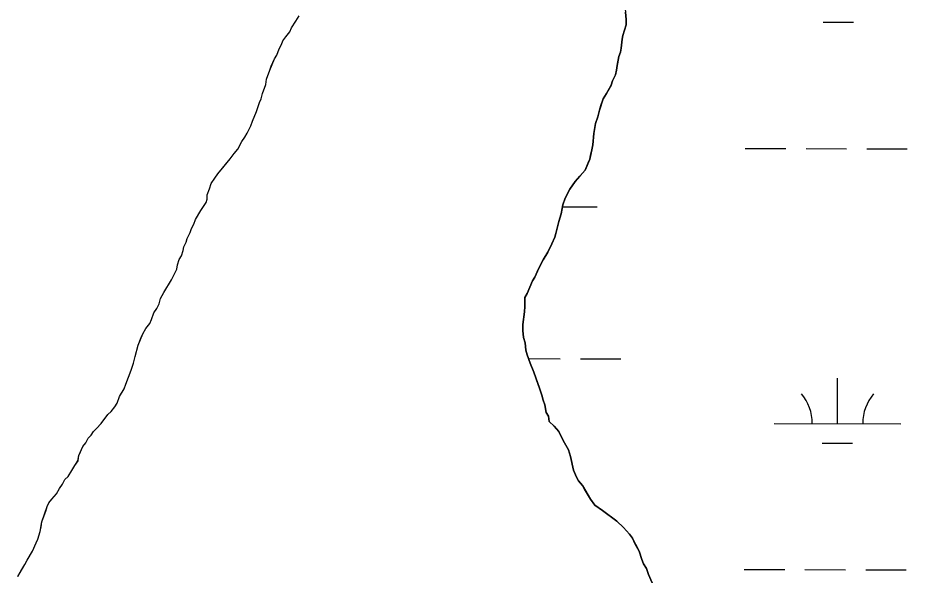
# Model space of a CAD drawing. Extents: x 3172297 to 3210190, y 958463 to 983887.
# Drawn here: x 3193632 to 3194335, y 967199 to 967639 of the extents above; entities that cross this region are included whole.
import ezdxf

# ---------------------------------------------------------------- set-up
doc = ezdxf.new("R2010")
doc.units = 0
for name, color, linetype in [('V-SITE-VEGE', 7, 'Continuous'), ('V-TOPO-SHOR', 7, 'Continuous'), ('V-WETL-SWMP', 7, 'Continuous')]:
    doc.layers.add(name, color=color, linetype=linetype)

msp = doc.modelspace()

# ---------------------------------------------------------------- linework, layer by layer
at = {"layer": 'V-SITE-VEGE'}
for p, q in [((3194111.16, 967654.84), (3194112.76, 967637.51)), ((3193851.8, 967636.25), (3193854.23, 967640.4)), ((3193848.16, 967630.91), (3193851.8, 967636.25)), ((3194112.71, 967633.33), (3194110.23, 967625)), ((3194112.76, 967637.51), (3194112.71, 967633.33)), ((3193843.9, 967623.79), (3193846.93, 967627.94)), ((3193846.93, 967627.94), (3193848.16, 967630.91)), ((3194110.23, 967625), (3194109.6, 967622.02)), ((3193838.42, 967614.3), (3193840.25, 967617.86)), ((3193840.25, 967617.86), (3193841.48, 967620.83)), ((3193841.48, 967620.83), (3193843.9, 967623.79)), ((3194109.6, 967622.02), (3194108.92, 967614.86)), ((3193836.57, 967609.54), (3193838.42, 967614.3)), ((3194108.29, 967611.88), (3194107.06, 967608.31)), ((3194108.92, 967614.86), (3194108.29, 967611.88)), ((3193831.06, 967597.66), (3193834.75, 967606.58)), ((3193834.75, 967606.58), (3193836.57, 967609.54)), ((3194107.06, 967608.31), (3194104.51, 967594.01)), ((3193828.6, 967590.52), (3193831.06, 967597.66)), ((3193827.95, 967586.35), (3193828.6, 967590.52)), ((3194104.51, 967594.01), (3194102.07, 967589.26)), ((3193825.48, 967579.21), (3193827.95, 967586.35)), ((3194100.83, 967585.69), (3194094.74, 967575.01)), ((3194102.07, 967589.26), (3194100.83, 967585.69)), ((3193824.24, 967575.05), (3193825.48, 967579.21)), ((3193820.55, 967564.94), (3193823.02, 967572.08)), ((3193823.02, 967572.08), (3193824.24, 967575.05)), ((3194094.74, 967575.01), (3194091.65, 967566.09)), ((3193817.47, 967557.21), (3193820.55, 967564.94)), ((3194091.65, 967566.09), (3194090.4, 967560.73)), ((3193816.24, 967553.64), (3193817.47, 967557.21)), ((3194088.55, 967555.37), (3194087.9, 967550.61)), ((3194090.4, 967560.73), (3194088.55, 967555.37)), ((3193811.37, 967544.74), (3193813.19, 967547.71)), ((3193813.19, 967547.71), (3193816.24, 967553.64)), ((3194087.27, 967547.63), (3194086.57, 967538.68)), ((3194087.9, 967550.61), (3194087.27, 967547.63)), ((3193805.88, 967535.25), (3193808.94, 967541.18)), ((3193808.94, 967541.18), (3193811.37, 967544.74)), ((3193802.86, 967531.7), (3193805.88, 967535.25)), ((3194086.57, 967538.68), (3194084.06, 967527.36)), ((3193790.14, 967515.72), (3193799.83, 967527.55)), ((3193799.83, 967527.55), (3193802.86, 967531.7)), ((3194084.06, 967527.36), (3194080.37, 967518.45)), ((3193787.71, 967512.16), (3193790.14, 967515.72)), ((3194080.37, 967518.45), (3194072.51, 967509.58)), ((3193783.44, 967503.85), (3193784.68, 967508.02)), ((3193784.68, 967508.02), (3193787.71, 967512.16)), ((3194072.51, 967509.58), (3194068.27, 967503.65)), ((3193781.55, 967495.51), (3193781.6, 967499.09)), ((3193781.6, 967499.09), (3193783.44, 967503.85)), ((3194068.27, 967503.65), (3194064.6, 967496.53)), ((3193776.68, 967486.61), (3193779.72, 967491.35)), ((3193779.72, 967491.35), (3193780.93, 967493.13)), ((3193780.93, 967493.13), (3193781.55, 967495.51)), ((3194064.6, 967496.53), (3194062.75, 967491.17)), ((3193772.42, 967479.49), (3193776.68, 967486.61)), ((3194062.12, 967488.2), (3194061.48, 967484.02)), ((3194062.75, 967491.17), (3194062.12, 967488.2)), ((3193771.19, 967475.92), (3193772.42, 967479.49)), ((3194059.62, 967478.07), (3194057.13, 967468.55)), ((3194061.48, 967484.02), (3194059.62, 967478.07)), ((3193768.12, 967469.39), (3193769.35, 967472.36)), ((3193769.35, 967472.36), (3193771.19, 967475.92)), ((3193765.05, 967461.66), (3193765.68, 967464.64)), ((3193765.68, 967464.64), (3193768.12, 967469.39)), ((3194056.49, 967465.57), (3194050.99, 967453.68)), ((3194057.13, 967468.55), (3194056.49, 967465.57)), ((3193762.59, 967455.12), (3193763.22, 967458.1)), ((3193763.22, 967458.1), (3193765.05, 967461.66)), ((3193759.53, 967447.99), (3193761.35, 967450.95)), ((3193761.35, 967450.95), (3193762.59, 967455.12)), ((3194050.99, 967453.68), (3194047.34, 967447.76)), ((3193757.65, 967440.24), (3193758.29, 967443.82)), ((3193758.29, 967443.82), (3193759.53, 967447.99)), ((3194047.34, 967447.76), (3194043.68, 967441.23)), ((3193753.38, 967431.93), (3193757.65, 967440.24)), ((3194043.68, 967441.23), (3194040.62, 967434.1)), ((3193747.29, 967421.85), (3193753.38, 967431.93)), ((3194038.79, 967431.13), (3194034.5, 967421.03)), ((3194040.62, 967434.1), (3194038.79, 967431.13)), ((3193744.85, 967417.1), (3193747.29, 967421.85)), ((3194034.5, 967421.03), (3194032.68, 967418.06)), ((3193743.61, 967412.93), (3193744.85, 967417.1)), ((3194032.68, 967418.06), (3194032.55, 967406.72)), ((3193739.35, 967405.82), (3193741.78, 967409.37)), ((3193741.78, 967409.37), (3193743.61, 967412.93)), ((3193736.27, 967397.49), (3193737.5, 967400.46)), ((3193737.5, 967400.46), (3193739.35, 967405.82)), ((3194032.55, 967406.72), (3194031.24, 967396.58)), ((3193730.81, 967389.19), (3193733.24, 967393.34)), ((3193733.24, 967393.34), (3193736.27, 967397.49)), ((3194031.24, 967396.58), (3194031.19, 967391.81)), ((3193727.12, 967380.28), (3193730.81, 967389.19)), ((3194031.19, 967391.81), (3194031.73, 967386.43)), ((3194031.73, 967386.43), (3194032.87, 967382.23)), ((3193724.63, 967371.35), (3193727.12, 967380.28)), ((3194032.87, 967382.23), (3194033.4, 967376.26)), ((3194033.4, 967376.26), (3194034.56, 967372.66)), ((3194034.56, 967372.66), (3194036.87, 967366.07)), ((3193721.53, 967360.63), (3193723.38, 967365.99)), ((3193723.38, 967365.99), (3193724.63, 967371.35)), ((3194036.87, 967366.07), (3194039.78, 967358.87)), ((3193717.22, 967349.34), (3193721.53, 967360.63)), ((3194039.78, 967358.87), (3194044.42, 967346.28)), ((3193712.34, 967339.84), (3193715.99, 967345.77)), ((3193715.99, 967345.77), (3193717.22, 967349.34)), ((3194044.42, 967346.28), (3194046.15, 967340.88)), ((3193710.49, 967334.48), (3193712.34, 967339.84)), ((3194046.15, 967340.88), (3194047.29, 967336.69)), ((3194047.29, 967336.69), (3194048.45, 967333.09)), ((3193705.64, 967327.97), (3193708.66, 967331.52)), ((3193708.66, 967331.52), (3193710.49, 967334.48)), ((3194048.45, 967333.09), (3194049.57, 967327.11)), ((3193697.77, 967318.51), (3193703.22, 967325.61)), ((3193703.22, 967325.61), (3193705.64, 967327.97)), ((3194049.57, 967327.11), (3194051.33, 967324.11)), ((3194051.33, 967324.11), (3194051.88, 967319.92)), ((3193694.14, 967314.37), (3193697.77, 967318.51)), ((3194051.88, 967319.92), (3194056.02, 967316.29)), ((3194056.02, 967316.29), (3194059.56, 967312.07)), ((3193687.49, 967306.68), (3193689.9, 967309.04)), ((3193689.9, 967309.04), (3193691.73, 967312)), ((3193691.73, 967312), (3193694.14, 967314.37)), ((3194059.56, 967312.07), (3194063.06, 967304.86)), ((3193683.23, 967300.16), (3193685.65, 967303.11)), ((3193685.65, 967303.11), (3193687.49, 967306.68)), ((3194063.06, 967304.86), (3194067.16, 967297.65)), ((3193680.17, 967293.02), (3193683.23, 967300.16)), ((3194067.16, 967297.65), (3194068.89, 967292.26)), ((3193677.1, 967285.3), (3193679.53, 967288.85)), ((3193679.53, 967288.85), (3193680.17, 967293.02)), ((3194068.89, 967292.26), (3194071.16, 967281.49)), ((3193671.62, 967276.4), (3193674.66, 967281.14)), ((3193674.66, 967281.14), (3193677.1, 967285.3)), ((3194071.16, 967281.49), (3194073.49, 967276.09)), ((3193667.38, 967270.47), (3193669.21, 967274.04)), ((3193669.21, 967274.04), (3193671.62, 967276.4)), ((3194073.49, 967276.09), (3194075.25, 967273.08)), ((3193662.51, 967262.77), (3193664.95, 967266.92)), ((3193664.95, 967266.92), (3193667.38, 967270.47)), ((3194075.25, 967273.08), (3194078.19, 967269.47)), ((3194078.19, 967269.47), (3194084.64, 967258.65)), ((3193658.89, 967258.63), (3193662.51, 967262.77)), ((3193650.92, 967240.8), (3193655.24, 967252.7)), ((3193655.24, 967252.7), (3193656.46, 967255.67)), ((3193656.46, 967255.67), (3193658.89, 967258.63)), ((3194084.64, 967258.65), (3194088.16, 967253.83)), ((3194088.16, 967253.83), (3194094.09, 967249.58)), ((3194094.09, 967249.58), (3194105.34, 967241.1)), ((3193649.64, 967233.06), (3193650.92, 967240.8)), ((3194105.34, 967241.1), (3194110.66, 967236.26)), ((3193647.79, 967227.1), (3193649.64, 967233.06)), ((3194110.66, 967236.26), (3194115.38, 967230.83)), ((3193643.5, 967217.6), (3193646.56, 967224.13)), ((3193646.56, 967224.13), (3193647.79, 967227.1)), ((3194115.38, 967230.83), (3194117.73, 967227.82)), ((3194117.73, 967227.82), (3194120.07, 967223.02)), ((3193639.24, 967210.48), (3193643.5, 967217.6)), ((3194120.07, 967223.02), (3194122.99, 967217.61)), ((3194122.99, 967217.61), (3194125.31, 967211.02)), ((3193637.41, 967206.92), (3193639.24, 967210.48)), ((3194125.31, 967211.02), (3194126.46, 967207.42)), ((3193631.93, 967197.43), (3193637.41, 967206.92)), ((3194126.46, 967207.42), (3194128.81, 967203.82)), ((3194128.81, 967203.82), (3194130.55, 967199.02)), ((3194130.55, 967199.02), (3194133.46, 967192.42))]:
    msp.add_line(p, q, dxfattribs=at)
at = {"layer": 'V-TOPO-SHOR'}
for points in [[(3193689.9, 967309.04), (3193691.73, 967312), (3193694.14, 967314.37), (3193697.77, 967318.51), (3193703.22, 967325.61), (3193705.64, 967327.97), (3193708.66, 967331.52), (3193710.49, 967334.48), (3193712.34, 967339.84), (3193715.99, 967345.77), (3193717.22, 967349.34), (3193721.53, 967360.63), (3193723.38, 967365.99), (3193724.63, 967371.35), (3193727.12, 967380.28), (3193729.58, 967386.22), (3193730.81, 967389.19), (3193733.24, 967393.34), (3193736.27, 967397.49), (3193737.5, 967400.46), (3193739.35, 967405.82), (3193741.78, 967409.37), (3193743.61, 967412.93), (3193744.85, 967417.1), (3193747.29, 967421.85), (3193753.38, 967431.93), (3193755.82, 967436.68), (3193757.65, 967440.24), (3193758.29, 967443.82), (3193759.53, 967447.99), (3193761.35, 967450.95), (3193762.59, 967455.12), (3193763.22, 967458.1), (3193765.05, 967461.66), (3193765.68, 967464.64), (3193768.12, 967469.39), (3193769.35, 967472.36), (3193771.19, 967475.92), (3193772.42, 967479.49), (3193776.68, 967486.61), (3193779.72, 967491.35), (3193780.93, 967493.13), (3193781.55, 967495.51), (3193781.6, 967499.09), (3193783.44, 967503.85), (3193784.68, 967508.02), (3193787.71, 967512.16), (3193790.14, 967515.72), (3193794.98, 967521.63), (3193797.41, 967524.59), (3193799.83, 967527.55), (3193802.86, 967531.7), (3193805.88, 967535.25), (3193808.94, 967541.18), (3193811.37, 967544.74), (3193813.19, 967547.71), (3193816.24, 967553.64), (3193817.47, 967557.21), (3193820.55, 967564.94), (3193823.02, 967572.08), (3193824.24, 967575.05), (3193825.48, 967579.21), (3193827.95, 967586.35), (3193828.6, 967590.52), (3193831.06, 967597.66), (3193832.29, 967600.64), (3193834.75, 967606.58), (3193836.57, 967609.54), (3193838.42, 967614.3), (3193840.25, 967617.86), (3193841.48, 967620.83), (3193843.9, 967623.79), (3193846.93, 967627.94), (3193848.16, 967630.91), (3193851.8, 967636.25), (3193854.23, 967640.4)], [(3194112.23, 967643.49), (3194112.76, 967637.51), (3194112.71, 967633.33), (3194110.23, 967625), (3194109.6, 967622.02), (3194108.92, 967614.86), (3194108.29, 967611.88), (3194107.06, 967608.31), (3194105.78, 967601.16), (3194105.14, 967597.59)], [(3194105.14, 967597.59), (3194104.51, 967594.01), (3194102.07, 967589.26), (3194100.83, 967585.69), (3194097.18, 967579.16), (3194094.74, 967575.01), (3194092.89, 967569.66), (3194091.65, 967566.09), (3194090.4, 967560.73), (3194088.55, 967555.37), (3194087.9, 967550.6), (3194087.27, 967547.63), (3194086.57, 967538.68), (3194085.32, 967533.32), (3194084.69, 967530.34), (3194084.06, 967527.36), (3194082.83, 967524.39), (3194080.37, 967518.45), (3194076.14, 967513.71), (3194072.51, 967509.58), (3194068.27, 967503.65), (3194064.6, 967496.53), (3194062.75, 967491.17), (3194062.12, 967488.2), (3194061.48, 967484.02), (3194059.62, 967478.07), (3194057.13, 967468.55), (3194056.49, 967465.57), (3194054.05, 967460.22), (3194050.99, 967453.68), (3194047.34, 967447.75), (3194043.68, 967441.23), (3194042.46, 967438.26), (3194040.62, 967434.1), (3194038.79, 967431.13), (3194034.5, 967421.03), (3194032.68, 967418.06), (3194032.64, 967414.48), (3194032.6, 967410.9), (3194032.55, 967406.72), (3194031.24, 967396.58), (3194031.19, 967391.81), (3194031.73, 967386.43), (3194032.87, 967382.23), (3194033.4, 967376.26), (3194034.56, 967372.66), (3194036.87, 967366.07), (3194039.78, 967358.87), (3194043.25, 967349.27), (3194044.42, 967346.28), (3194046.15, 967340.88), (3194047.29, 967336.69), (3194048.45, 967333.09), (3194049.57, 967327.11), (3194051.33, 967324.11), (3194051.88, 967319.92), (3194056.02, 967316.29), (3194059.56, 967312.07), (3194063.06, 967304.86), (3194067.16, 967297.65), (3194068.89, 967292.26), (3194071.16, 967281.49), (3194073.48, 967276.09), (3194075.24, 967273.08), (3194078.19, 967269.47), (3194079.95, 967266.46), (3194084.64, 967258.65), (3194088.16, 967253.83), (3194094.09, 967249.58), (3194105.34, 967241.1), (3194110.66, 967236.26), (3194115.38, 967230.83), (3194117.73, 967227.82), (3194120.07, 967223.02), (3194122.99, 967217.61), (3194125.31, 967211.02), (3194126.46, 967207.42), (3194128.81, 967203.82), (3194130.55, 967199.02), (3194133.46, 967192.42)], [(3193631.93, 967197.43), (3193634.36, 967201.58), (3193637.41, 967206.92), (3193639.24, 967210.48), (3193643.5, 967217.6), (3193646.56, 967224.13), (3193647.79, 967227.1), (3193649.64, 967233.06), (3193650.28, 967236.63), (3193650.92, 967240.8), (3193654, 967249.13), (3193655.24, 967252.7), (3193656.46, 967255.67), (3193658.89, 967258.63), (3193662.51, 967262.77), (3193664.95, 967266.92), (3193667.38, 967270.47), (3193669.21, 967274.04), (3193671.62, 967276.4), (3193674.66, 967281.14), (3193677.1, 967285.3), (3193679.52, 967288.85), (3193680.17, 967293.02), (3193681.4, 967295.99), (3193683.23, 967300.16), (3193685.65, 967303.11), (3193687.49, 967306.68), (3193689.9, 967309.04)]]:
    msp.add_lwpolyline(points, dxfattribs=at)
at = {"layer": 'V-WETL-SWMP'}
for p, q in [((3194268.62, 967635.57), (3194292.62, 967635.51)), ((3194206.97, 967535.72), (3194238.97, 967535.65)), ((3194254.97, 967535.61), (3194286.97, 967535.53)), ((3194302.97, 967535.49), (3194334.97, 967535.41)), ((3194062.43, 967489.65), (3194089.79, 967489.58)), ((3194035.61, 967369.65), (3194060.65, 967369.58)), ((3194076.65, 967369.55), (3194108.65, 967369.47)), ((3194279.84, 967318.3), (3194279.93, 967354.3)), ((3194229.84, 967318.42), (3194329.84, 967318.18)), ((3194267.8, 967302.9), (3194291.8, 967302.84)), ((3194206.15, 967203.05), (3194238.15, 967202.97)), ((3194254.15, 967202.93), (3194286.15, 967202.85)), ((3194302.15, 967202.81), (3194334.15, 967202.73))]:
    msp.add_line(p, q, dxfattribs=at)
for points in [[(3194034.56, 967372.66), (3194033.4, 967376.26), (3194032.87, 967382.23), (3194031.73, 967386.43), (3194031.19, 967391.81), (3194031.24, 967396.58), (3194032.55, 967406.72), (3194032.6, 967410.9), (3194032.64, 967414.48), (3194032.68, 967418.06), (3194034.5, 967421.03), (3194038.79, 967431.13), (3194040.62, 967434.1), (3194042.46, 967438.26), (3194043.68, 967441.23), (3194047.34, 967447.76), (3194050.99, 967453.69), (3194054.05, 967460.22), (3194056.5, 967465.57), (3194057.13, 967468.55), (3194059.62, 967478.07), (3194061.48, 967484.02), (3194062.12, 967488.2), (3194062.75, 967491.17), (3194064.6, 967496.53), (3194068.27, 967503.65), (3194072.51, 967509.58), (3194076.14, 967513.71), (3194080.37, 967518.44), (3194082.83, 967524.39), (3194084.06, 967527.36), (3194084.69, 967530.34), (3194085.32, 967533.32), (3194086.57, 967538.68), (3194087.27, 967547.63), (3194087.9, 967550.6), (3194088.55, 967555.38), (3194090.4, 967560.73), (3194091.66, 967566.09), (3194092.89, 967569.66), (3194094.74, 967575.01), (3194097.18, 967579.16), (3194100.83, 967585.69), (3194102.07, 967589.26), (3194104.51, 967594.01), (3194105.14, 967597.58), (3194105.78, 967601.16), (3194107.06, 967608.31), (3194108.29, 967611.88), (3194108.92, 967614.86), (3194109.6, 967622.02), (3194110.23, 967625), (3194112.71, 967633.33), (3194112.76, 967637.51), (3194112.23, 967643.48)], [(3194133.46, 967192.42), (3194130.54, 967199.02), (3194128.81, 967203.81), (3194126.46, 967207.42), (3194125.31, 967211.02), (3194122.99, 967217.61), (3194120.06, 967223.02), (3194117.73, 967227.82), (3194115.38, 967230.83), (3194110.66, 967236.26), (3194105.34, 967241.1), (3194094.09, 967249.58), (3194088.17, 967253.83), (3194084.64, 967258.65), (3194079.95, 967266.46), (3194078.19, 967269.47), (3194075.24, 967273.08), (3194073.48, 967276.09), (3194071.16, 967281.49), (3194068.89, 967292.26), (3194067.16, 967297.66), (3194063.06, 967304.87), (3194059.56, 967312.07), (3194056.02, 967316.29), (3194051.88, 967319.92), (3194051.33, 967324.11), (3194049.57, 967327.11), (3194048.45, 967333.09), (3194047.29, 967336.69), (3194046.15, 967340.88), (3194044.41, 967346.28), (3194043.25, 967349.28), (3194039.78, 967358.87), (3194036.87, 967366.07), (3194034.56, 967372.66)]]:
    msp.add_lwpolyline(points, dxfattribs=at)
for centre, start, end in [((3194224.6, 967318.91), 359.0865, 40.63016), ((3194335.08, 967318.64), 139.0865, 180.63016)]:
    msp.add_arc(centre, 35.25, start, end, dxfattribs=at)

doc.saveas('drawing.dxf')
